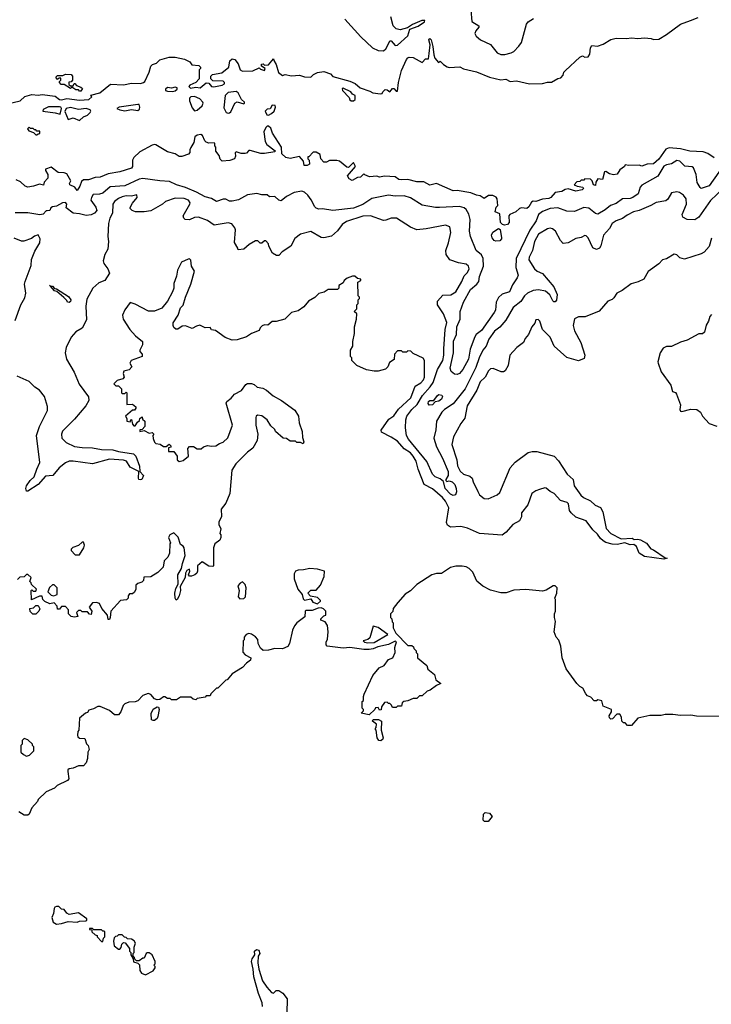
# Model space of a CAD drawing. Extents: x 2210602 to 2357277, y 510288 to 673808.
# Tile 410 of 464: x 2318641 to 2323992, y 636503 to 644122. Entities that reach past the tile are written whole.
import ezdxf

# ---------------------------------------------------------------- set-up
doc = ezdxf.new("R2010")
doc.units = 0

msp = doc.modelspace()

# ---------------------------------------------------------------- linework, layer by layer
at = {"layer": '0CON05XD'}
for points in [[(2322131.2, 644195), (2322138.3, 644108.3), (2322193.8, 644075), (2322193.8, 644065), (2322170, 644035), (2322162.5, 644015), (2322172.5, 643995), (2322206.4, 643966.4), (2322285, 643931.2), (2322335, 643865.7), (2322365, 643852.9), (2322395, 643852.5), (2322442.5, 643865), (2322464.1, 643875.9), (2322503.9, 643916.1), (2322523.3, 643945), (2322562.3, 644087.7), (2322575, 644106.7), (2322617.7, 644132.3)], [(2318681.7, 643528.3), (2318735, 643543.8), (2318785, 643536.7), (2318815, 643543.8), (2318915, 643530.8), (2318950, 643505), (2318965, 643501.4), (2319005, 643512), (2319105, 643498), (2319175, 643504.2), (2319200, 643525), (2319191.7, 643538.3), (2319260, 643555), (2319345, 643622.5), (2319445, 643616.7), (2319505, 643630), (2319575, 643628.8), (2319600, 643635), (2319610, 643645), (2319642.5, 643715), (2319657, 643763), (2319670, 643775), (2319700, 643785), (2319725, 643812.5), (2319797, 643833), (2319845, 643833.3), (2319917, 643817), (2319956.4, 643796.4), (2319973, 643773), (2320026.4, 643766.4), (2320040, 643755), (2320040, 643745), (2320030, 643735), (2320030, 643665), (2320003, 643637), (2319957.5, 643615), (2319950, 643605), (2319962.7, 643592.7), (2320005, 643598.8), (2320037.5, 643595), (2320085, 643632.5), (2320105, 643630), (2320125, 643606.2), (2320142.2, 643602.2), (2320207.5, 643615), (2320226, 643625), (2320225.9, 643635.9), (2320216.1, 643646.1), (2320135, 643650), (2320120, 643665), (2320120, 643685), (2320133, 643697), (2320205, 643710), (2320260, 643755), (2320266.1, 643803.9), (2320285, 643820), (2320305, 643813.3), (2320331.7, 643781.7), (2320346.7, 643735), (2320365, 643723.8), (2320445, 643726.2), (2320495, 643750), (2320505, 643740), (2320535, 643730), (2320540, 643745), (2320511.7, 643761.7), (2320511.7, 643778.3), (2320525, 643780), (2320535, 643770), (2320565, 643772.5), (2320605, 643820), (2320607.5, 643805), (2320626.7, 643775), (2320643.9, 643713.9), (2320675, 643690), (2320695, 643697.5), (2320745, 643686.7), (2320805, 643692.5), (2320845, 643680), (2320895, 643677.5), (2320915, 643697.5), (2320945, 643712.5), (2320995, 643720), (2321045, 643702.5), (2321065, 643683.3), (2321196.6, 643646.6), (2321237.2, 643627.2), (2321275.8, 643595), (2321349.4, 643569.4), (2321373.3, 643555), (2321433, 643547), (2321445, 643550), (2321450, 643565), (2321468.3, 643581.7), (2321485, 643580), (2321505, 643562.5), (2321525, 643590), (2321535, 643590), (2321555, 643570), (2321565, 643570), (2321571.2, 643635), (2321595, 643730), (2321633.3, 643815), (2321643.6, 643826.4), (2321655, 643832.5), (2321685, 643830), (2321755, 643790), (2321781.7, 643818.3), (2321805, 643820), (2321809.2, 643860.8), (2321816.2, 643926.2), (2321806.2, 643965), (2321815, 643976.2), (2321825.7, 643965), (2321838.9, 643915), (2321845, 643850), (2321854.3, 643824.3), (2321881.7, 643791.7), (2321895, 643800), (2321920, 643775), (2321948.3, 643758.3), (2321965, 643752.5), (2322046.4, 643756.4), (2322075, 643742.5), (2322175, 643717.5), (2322275, 643677.5), (2322365, 643657.5), (2322401.7, 643661.7), (2322435, 643643.3), (2322485, 643650), (2322585, 643626.7), (2322685, 643627.5), (2322725, 643637.5), (2322755, 643637.5), (2322805, 643667.5), (2322827, 643673), (2322847, 643693), (2322852.5, 643715), (2322865, 643730), (2322975, 643832.5), (2322995, 643842.5), (2323015, 643832.5), (2323040, 643835), (2323052.5, 643855), (2323057, 643903), (2323068.3, 643921.7), (2323111.7, 643918.3), (2323155, 643932.5), (2323215, 643967.5), (2323255, 643980), (2323335, 643977.5), (2323375, 643982.5), (2323425, 643977.5), (2323475, 643982.5), (2323526.4, 643976.4), (2323545, 643967.5), (2323585, 643972.5), (2323645, 644007.5), (2323755, 644087.5), (2323830, 644115), (2323890.7, 644139.3)], [(2321156.2, 644125), (2321280.5, 643990.5), (2321370, 643905), (2321415, 643883.3), (2321455, 643881.2), (2321475, 643896.2), (2321489.5, 643925), (2321505, 643958.8), (2321515, 643958), (2321545, 643922), (2321565, 643924.4), (2321645, 643998), (2321660.3, 644049.7), (2321725, 644071.4), (2321773.3, 644105), (2321776.9, 644115), (2321751.9, 644115), (2321680.9, 644085), (2321641.2, 644058.8), (2321585.2, 644044.8), (2321555, 644051.6), (2321530.2, 644075), (2321512.4, 644145)], [(2319115, 643570), (2319105, 643570), (2319095, 643580), (2319075, 643580), (2319045, 643600), (2319035, 643590), (2318985, 643620), (2318961.7, 643621.7), (2318950, 643635), (2318950, 643645), (2318960, 643655), (2318958.3, 643668.3), (2318945, 643670), (2318935, 643660), (2318921.7, 643678.3), (2318935, 643690), (2318975, 643690), (2318995, 643700), (2319038.3, 643698.3), (2319050, 643685), (2319050, 643655), (2319038.3, 643641.7), (2319021.7, 643638.3), (2319021.7, 643621.7), (2319035, 643610), (2319055, 643610), (2319061.7, 643628.3), (2319068.3, 643628.3), (2319081.7, 643611.7), (2319115, 643600), (2319128.3, 643588.3), (2319115, 643570)], [(2319825, 643566.7), (2319845, 643572), (2319860, 643585), (2319860, 643595), (2319845, 643600), (2319815, 643592.5), (2319785, 643597.5), (2319770, 643585), (2319770, 643575), (2319785, 643570), (2319825, 643566.7)], [(2321205, 643493.3), (2321225, 643493.8), (2321236.2, 643505), (2321236.7, 643535), (2321216.4, 643546.4), (2321202.5, 643565), (2321145, 643592.5), (2321135, 643590), (2321137.5, 643575), (2321189.3, 643519.3), (2321195, 643502.5), (2321205, 643493.3)], [(2318525, 643465.8), (2318645, 643494.4), (2318681.7, 643528.3)], [(2319995, 643418), (2320015, 643422), (2320052, 643455), (2320060.8, 643475), (2320058, 643485), (2320035, 643508.6), (2319995, 643528.9), (2319964.7, 643525.3), (2319955.6, 643515), (2319954.5, 643495), (2319975, 643441.2), (2319995, 643418)], [(2320255, 643397.5), (2320265, 643400), (2320275, 643410), (2320305, 643476.7), (2320325, 643487.5), (2320375, 643470), (2320380, 643475), (2320380, 643485), (2320357.5, 643505), (2320332.5, 643555), (2320316.4, 643566.4), (2320255, 643558), (2320232, 643535), (2320220.7, 643440.7), (2320240, 643405), (2320255, 643397.5)], [(2318955, 643390), (2318964, 643435), (2318960, 643445), (2318948, 643448), (2318865, 643446.5), (2318823.9, 643426.1), (2318820, 643415), (2318915, 643402.5), (2318955, 643390)], [(2319105, 643342.5), (2319135, 643370), (2319165, 643382.5), (2319187.5, 643405), (2319192.5, 643415), (2319186.7, 643425), (2319155, 643435.7), (2319095, 643426.2), (2319035, 643442.5), (2319001.2, 643435), (2318991.7, 643411.7), (2319015, 643350), (2319055, 643362.5), (2319105, 643342.5)], [(2319455, 643416.7), (2319505, 643426.7), (2319555, 643420), (2319569.2, 643430.8), (2319572, 643445), (2319566, 643465), (2319556.5, 643466.5), (2319410, 643445), (2319392.5, 643435), (2319415, 643423.3), (2319455, 643416.7)], [(2320565, 643382.5), (2320590, 643395), (2320610, 643415), (2320620, 643445), (2320618.3, 643458.3), (2320595, 643460), (2320578.3, 643431.7), (2320555, 643430), (2320540, 643415), (2320552.5, 643385), (2320565, 643382.5)], [(2324015, 643052), (2323965.7, 643085.7), (2323930.3, 643100.3), (2323825, 643104.4), (2323753, 643123), (2323665, 643130.6), (2323640.2, 643119.8), (2323585, 643043.8), (2323543.9, 643006.1), (2323497, 643003), (2323455, 642987.5), (2323435, 642997.5), (2323355, 642992.5), (2323325, 643000), (2323320, 642985), (2323285, 642960), (2323264, 642926), (2323235, 642922), (2323205, 642930), (2323175, 642946.7), (2323166.2, 642943.8), (2323150, 642885), (2323115, 642890), (2323100, 642865), (2323095, 642840), (2323080, 642845), (2323070, 642875), (2323058.3, 642888.3), (2323015, 642890), (2323005, 642880), (2322985, 642880), (2322975, 642870), (2322953, 642867), (2322930, 642845), (2322953.9, 642833.9), (2322997, 642827), (2323002.5, 642815), (2322992.5, 642805), (2322945, 642794.5), (2322885, 642813.8), (2322862, 642808), (2322835, 642793.3), (2322784, 642786), (2322751.2, 642745), (2322735, 642737.5), (2322687.3, 642732.7), (2322635, 642714), (2322613, 642717), (2322600.7, 642709.3), (2322580.8, 642675), (2322565, 642661.9), (2322524, 642666), (2322509.1, 642660.9), (2322478.8, 642635), (2322433.3, 642615), (2322426.1, 642603.9), (2322427.8, 642552.2), (2322415, 642537.5), (2322392.5, 642532.5), (2322375.9, 642535.9), (2322362.3, 642552.3), (2322355, 642620), (2322320, 642635), (2322328.3, 642671.7), (2322340, 642685), (2322336.7, 642735), (2322328.3, 642748.3), (2322301.2, 642761.2), (2322268.3, 642761.7), (2322235, 642737.5), (2322205, 642760), (2322175, 642763.3), (2322132.7, 642782.7), (2322025, 642800), (2321995, 642797.5), (2321865, 642853.8), (2321815, 642842.5), (2321768.3, 642868.3), (2321715, 642867.1), (2321645, 642884.3), (2321592.3, 642882.3), (2321575, 642886.2), (2321545, 642906.2), (2321465, 642910), (2321425, 642903.3), (2321405, 642911.2), (2321347, 642907), (2321311.7, 642921.7), (2321305, 642930), (2321277, 642903), (2321255, 642900), (2321212.5, 642877.5), (2321190.3, 642890.3), (2321177.5, 642915), (2321240, 642985), (2321225, 643017.5), (2321185, 642977.5), (2321171.7, 642981.7), (2321116.1, 643026.1), (2321095, 643032.5), (2321038.3, 643031.7), (2321015, 643020), (2320995, 643020), (2320970, 643045), (2320965, 643080), (2320935, 643097.5), (2320913, 643097), (2320878.3, 643061.7), (2320870, 643060), (2320870, 643045), (2320880, 643035), (2320882.5, 643005), (2320865, 642993.3), (2320842.5, 642995), (2320837.5, 643027.5), (2320805, 643062.5), (2320735, 643047.5), (2320700, 643055), (2320670, 643085), (2320667.5, 643135), (2320596.7, 643245), (2320585, 643282.5), (2320565, 643297.5), (2320555, 643297.5), (2320545, 643287.5), (2320530, 643255), (2320540.7, 643180.7), (2320552.5, 643155), (2320618.3, 643108.3), (2320615, 643100), (2320535, 643086.7), (2320507, 643087), (2320425, 643110), (2320415, 643110), (2320395, 643090), (2320385, 643087.5), (2320355, 643087.5), (2320315, 643100), (2320308.3, 643091.7), (2320310, 643065), (2320302.5, 643045), (2320268.3, 643031.7), (2320208.3, 643028.3), (2320192.5, 643042.5), (2320185, 643070), (2320160, 643105), (2320160, 643135), (2320150, 643145), (2320150, 643165), (2320145, 643170), (2320105, 643166.7), (2320085, 643173.3), (2320073.8, 643185), (2320056.1, 643226.1), (2320043.9, 643233.9), (2320015, 643229.2), (2319996, 643215), (2319988.3, 643171.7), (2319965, 643133.3), (2319956.7, 643115), (2319956.4, 643093.6), (2319948.3, 643081.7), (2319895, 643063.3), (2319875, 643063.3), (2319845, 643083.3), (2319785, 643100), (2319695, 643153.3), (2319685, 643156.7), (2319665, 643150), (2319570.9, 643099.1), (2319524.1, 643055.9), (2319513.3, 643035), (2319513.3, 642985), (2319505, 642973.3), (2319415, 642944), (2319325, 642928.8), (2319265, 642903.8), (2319225, 642901.2), (2319173.8, 642883.8), (2319135, 642882.5), (2319119.3, 642870.7), (2319106.7, 642835), (2319085, 642800), (2319066.7, 642825), (2319029.2, 642845), (2319026.2, 642855), (2319036.7, 642875), (2319005, 642930), (2318985, 642937.5), (2318938.3, 642938.3), (2318885, 642980), (2318840, 642965), (2318840, 642955), (2318860, 642925), (2318860, 642895), (2318830, 642865), (2318825, 642842.5), (2318795, 642850), (2318747, 642833), (2318705, 642826.7), (2318683.9, 642833.9), (2318646.2, 642866.2), (2318613.6, 642883.6)], [(2318775, 643230), (2318785, 643240), (2318798.3, 643241.7), (2318798.3, 643258.3), (2318775, 643260), (2318765, 643270), (2318755, 643270), (2318745, 643280), (2318725, 643280), (2318715, 643290), (2318701.7, 643278.3), (2318711.7, 643261.7), (2318748.3, 643248.3), (2318765, 643230), (2318775, 643230)], [(2324095.3, 643004.7), (2323975, 642836.2), (2323915, 642816.7), (2323905, 642822.5), (2323882.7, 642862.7), (2323876, 642925), (2323855.6, 642975.6), (2323844.3, 642984.3), (2323788.6, 642988.6), (2323747.6, 643027.6), (2323725, 643032), (2323685, 643006.2), (2323645, 643000), (2323625, 642989.4), (2323579.7, 642910.3), (2323455, 642841.4), (2323440.8, 642825), (2323425.6, 642774.4), (2323384.2, 642745.8), (2323365, 642739.2), (2323305, 642736.9), (2323255, 642700.8), (2323213.3, 642685), (2323170.5, 642649.5), (2323115, 642618), (2323095, 642622.5), (2323045, 642662.5)], [(2323045, 642662.5), (2323005, 642668.5), (2322935, 642637.5), (2322875, 642640), (2322805.8, 642665.8), (2322745, 642661.8), (2322685, 642638.8), (2322655, 642615.6), (2322637.5, 642565), (2322587.8, 642492.2), (2322482.5, 642275), (2322479.5, 642205), (2322497.5, 642145), (2322490.8, 642125), (2322455, 642070), (2322431.2, 642015), (2322375, 641998.1), (2322347, 641973), (2322327.1, 641935), (2322321.4, 641875), (2322311.4, 641855), (2322215, 641716), (2322173.8, 641685), (2322161.5, 641668.5), (2322127.2, 641572.8), (2322114.5, 641495.5), (2322070, 641415), (2322045, 641383.8), (2322025, 641377.5), (2322005, 641380), (2321980.7, 641400.7), (2321972.9, 641425), (2321998.5, 641545), (2321998, 641635), (2322020.5, 641685), (2322024.6, 641745), (2322047.9, 641805), (2322050, 641865), (2322075.5, 641935), (2322130, 642035), (2322178.6, 642075), (2322193.1, 642095), (2322197.8, 642135), (2322230, 642215), (2322228.2, 642275), (2322215, 642302.9), (2322174, 642335), (2322128, 642445), (2322122, 642485), (2322125.7, 642575), (2322115, 642616.7), (2322095, 642654), (2322080, 642665), (2322045, 642675.6), (2321888.7, 642668.7), (2321857.6, 642667.6), (2321755, 642687.1), (2321665, 642742.9), (2321615, 642758.9), (2321545, 642756.9), (2321495, 642764.5), (2321365, 642738.9), (2321295, 642691.8), (2321225, 642662.9), (2321065, 642646.4), (2320985, 642657.5), (2320955, 642655.8), (2320935, 642662.5), (2320923.7, 642673.7), (2320897.4, 642727.4), (2320870.8, 642765), (2320845, 642787.5), (2320825, 642794), (2320765, 642785.8), (2320706.8, 642753.2), (2320665, 642720), (2320645, 642726.7), (2320615, 642753.8), (2320575, 642751.2), (2320555, 642766.2), (2320515, 642766), (2320475, 642777.5), (2320405, 642765.7), (2320335, 642728.5), (2320285, 642716.7), (2320265, 642717.1), (2320235, 642732.5), (2320215.7, 642734.3), (2320165, 642716.2), (2320125, 642739.4), (2320075, 642751.1), (2320008.4, 642788.4), (2319924.2, 642824.2), (2319855, 642845.3), (2319801.2, 642871.2), (2319725.5, 642874.5), (2319593.6, 642893.6), (2319565, 642888.2), (2319455, 642836.5), (2319341.1, 642828.9), (2319285, 642780), (2319258.9, 642771.1), (2319210.6, 642769.4), (2319195.7, 642745), (2319191.9, 642725), (2319231.1, 642671.1), (2319238.8, 642645), (2319221.1, 642625), (2319195, 642611), (2319155, 642606.6), (2319105, 642619.7), (2319054.6, 642624.6), (2319002, 642665), (2319005.6, 642695), (2318995, 642706.5), (2318973.3, 642705), (2318925, 642679.4), (2318895, 642674), (2318882, 642665), (2318873.8, 642646.2), (2318855, 642644), (2318845, 642643.3), (2318822.7, 642617.3), (2318797, 642613), (2318705, 642627.9), (2318605, 642628.2)], [(2324083.9, 642816.1), (2323985, 642723.8), (2323895.6, 642594.4), (2323865, 642574.2), (2323805.8, 642575.8), (2323772.7, 642592.7), (2323766.7, 642615), (2323800.6, 642695), (2323796.5, 642735), (2323778, 642765), (2323745, 642785.6), (2323725, 642790), (2323685, 642782.5), (2323655, 642733.3), (2323639.5, 642720.5), (2323565, 642707.5), (2323525.4, 642684.6), (2323433.9, 642646.1), (2323390, 642635), (2323340.5, 642609.5), (2323305, 642583.8), (2323255, 642565.8), (2323225, 642545.8), (2323203.3, 642505), (2323158.6, 642455), (2323137, 642373), (2323126, 642355), (2323105, 642343.1), (2323075.5, 642355.5), (2323038.8, 642435), (2323025, 642448.8), (2323015, 642451.2), (2322985, 642436), (2322945, 642430), (2322885, 642396.2), (2322845, 642390), (2322825, 642413.3), (2322785.7, 642485), (2322763.2, 642503.2), (2322745, 642508.1), (2322725, 642504.3), (2322655, 642463.1), (2322625.3, 642404.7), (2322608, 642335), (2322581.8, 642285), (2322579.4, 642265), (2322625, 642194.3), (2322645, 642176.9), (2322687.1, 642157.1), (2322774, 642055), (2322799.4, 641995), (2322795, 641951.2), (2322785, 641938.6), (2322775, 641937.5), (2322765, 641946), (2322743.7, 641993.7), (2322710.2, 642020.2), (2322655, 642030.7), (2322615, 642026.8), (2322569.2, 642005), (2322547.1, 641985), (2322518, 641942), (2322460, 641895), (2322402.4, 641797.6), (2322355, 641743.8), (2322315, 641711.2), (2322271.1, 641648.9), (2322251.2, 641595), (2322225, 641564), (2322196.2, 641505), (2322170.1, 641429.9), (2322088.5, 641265), (2321995, 641148.6), (2321928.6, 641105), (2321908.5, 641085), (2321865.6, 641015), (2321860.7, 640949.3), (2321845.7, 640885), (2321865.6, 640815.6), (2321911.7, 640728.3), (2321956.4, 640625), (2321955.5, 640594.5), (2321937.5, 640565), (2321937.5, 640555), (2321945, 640547.5), (2321965, 640554.2), (2321986.6, 640546.6), (2322008.5, 640525), (2322019.4, 640495), (2322022, 640468), (2322013.8, 640446.2), (2321995, 640440), (2321975, 640449.4), (2321931.9, 640495), (2321919.3, 640549.3), (2321895, 640568.8), (2321855, 640585.8), (2321835, 640604), (2321792.4, 640702.4), (2321649.5, 640875), (2321634.6, 640905), (2321625.8, 640964.2), (2321628.5, 641025), (2321637.8, 641055), (2321675.6, 641105), (2321716.4, 641145), (2321756.8, 641213.2), (2321817.8, 641282.2), (2321839.2, 641315), (2321873.1, 641415), (2321914.6, 641485), (2321922.9, 641525), (2321923.8, 641575), (2321932.5, 641725), (2321945, 641780), (2321919.2, 641845), (2321874, 641915), (2321873.3, 641945), (2321915, 641990.8), (2321976.5, 641993.5), (2322015, 642016), (2322062.9, 642095), (2322079.1, 642140.9), (2322105.7, 642165), (2322119.4, 642195), (2322114, 642215), (2322095, 642230), (2322035, 642240), (2321970, 642265), (2321941.2, 642305), (2321938, 642335), (2321960, 642395), (2321975.8, 642474.2), (2321968.3, 642518.3), (2321935, 642533.3), (2321785, 642502.5), (2321715, 642495.8), (2321665.8, 642515.8), (2321556.4, 642586.4), (2321515, 642586.7), (2321475, 642570), (2321455, 642568.8), (2321355, 642604), (2321295, 642600.6), (2321168.7, 642561.3), (2321135, 642536), (2321101.2, 642488.8), (2321053.8, 642446.2), (2320995, 642434), (2320975, 642436), (2320895, 642483.3), (2320815, 642463.3), (2320770.7, 642429.3), (2320739.3, 642370.7), (2320672.5, 642325), (2320645, 642297.5), (2320627, 642297), (2320597.5, 642315), (2320568.3, 642368.3), (2320567, 642387), (2320545, 642410), (2320535, 642410), (2320515, 642392.5), (2320503, 642393), (2320485, 642410), (2320465, 642410), (2320417, 642383), (2320375, 642347.5), (2320331.7, 642341.7), (2320330, 642355), (2320303, 642397), (2320311.2, 642495), (2320305, 642512.5), (2320281.7, 642541.7), (2320255, 642548.8), (2320145, 642532), (2320095, 642568), (2320025, 642594.2), (2319995, 642590.8), (2319955, 642574.2), (2319922.5, 642575), (2319910, 642585), (2319906.7, 642605), (2319958.8, 642695), (2319961.2, 642705), (2319946.2, 642725), (2319915, 642737.5), (2319845, 642740), (2319770, 642715), (2319745.5, 642694.5), (2319655, 642644), (2319605, 642634), (2319536.2, 642636.2), (2319512.5, 642645), (2319495, 642660), (2319495, 642670), (2319515, 642702.5), (2319550, 642745), (2319547, 642767), (2319505, 642756), (2319465, 642758.1), (2319435, 642750.8), (2319405, 642738.6), (2319375, 642714.3), (2319362.9, 642695), (2319359.2, 642625), (2319339.1, 642585), (2319328, 642545), (2319322.2, 642445), (2319329.4, 642405), (2319323.2, 642346.8), (2319299.4, 642305), (2319285.8, 642255), (2319292.5, 642235), (2319323.8, 642195), (2319335, 642160), (2319300, 642105), (2319253, 642087), (2319206.2, 642045), (2319160.9, 641959.1), (2319154.2, 641904.2), (2319158.8, 641798.8)], [(2318607.5, 641795), (2318650.8, 641915), (2318680.7, 641969.3), (2318688.6, 642005), (2318679.2, 642075), (2318683.2, 642096.8), (2318729.7, 642220.3), (2318732.7, 642267.3), (2318759.3, 642330.7), (2318796.7, 642395), (2318800, 642425), (2318785, 642457.5), (2318755, 642447.5), (2318731.7, 642428.3), (2318673, 642407), (2318655, 642407.5), (2318598.3, 642431.7)], [(2322325, 642407.8), (2322312.6, 642412.6), (2322295.6, 642435), (2322291.4, 642455), (2322301.7, 642478.3), (2322345, 642506.7), (2322358, 642498), (2322370, 642435), (2322370, 642425), (2322355, 642411.9), (2322325, 642407.8)], [(2323995, 642432.5), (2323975, 642367.5), (2323935.9, 642324.1), (2323915, 642310), (2323785, 642270), (2323748.3, 642278.3), (2323725, 642302.5), (2323705, 642306.7), (2323645, 642272.5), (2323615, 642262.5), (2323586.4, 642233.6), (2323505, 642172.5), (2323470, 642115), (2323426.4, 642093.6), (2323371.7, 642078.3), (2323303.6, 642026.4), (2323262.5, 642005), (2323239.3, 641970.7), (2323225, 641957.5), (2323192.5, 641945), (2323125, 641867.5), (2323017, 641823), (2322965, 641823.3), (2322935, 641807.5), (2322923.3, 641755), (2322932.5, 641715), (2322983.8, 641625), (2323013, 641527), (2323009.3, 641500.7), (2322965, 641483.3), (2322875, 641507.5), (2322776.1, 641596.1), (2322746.7, 641665), (2322686.2, 641725), (2322665, 641790), (2322651.7, 641801.7), (2322635, 641800), (2322627, 641773), (2322602.5, 641745), (2322577.5, 641685), (2322552.5, 641655), (2322540, 641625), (2322487.5, 641585), (2322433.3, 641525), (2322421.2, 641445), (2322396.2, 641405), (2322385, 641396.7), (2322366.4, 641396.4), (2322305, 641423.3), (2322285, 641420), (2322268, 641405), (2322243.4, 641356.6), (2322205, 641320), (2322178.9, 641255), (2322102.5, 641135), (2322085, 641037.5), (2322053.1, 640996.9), (2321997, 640893), (2321984.5, 640835.5), (2322024.4, 640715), (2322029.3, 640669.3), (2322047.9, 640627.9), (2322075, 640604), (2322125, 640588.8), (2322142.5, 640575), (2322150, 640545), (2322185, 640470), (2322200, 640445), (2322235, 640415.7), (2322266.7, 640415), (2322335, 640446.5), (2322356.5, 640463.5), (2322435, 640653.8), (2322475, 640699.2), (2322575, 640772), (2322605, 640781.2), (2322641.7, 640781.7), (2322777.5, 640745), (2322808.8, 640708.8), (2322877.5, 640605), (2322923.8, 640565), (2322930.8, 640515), (2322982.6, 640442.6), (2323003.6, 640423.6), (2323058.8, 640398.8), (2323094.2, 640364.2), (2323135, 640347.5), (2323153.6, 640313.6), (2323180, 640185), (2323215, 640146.7), (2323295, 640105.8), (2323378.8, 640108.8), (2323395, 640100), (2323425, 640102.5), (2323445, 640096.7), (2323491.7, 640071.7), (2323525, 640027.5), (2323545, 640020), (2323635, 639957.5), (2323650, 639955), (2323625, 639947.5), (2323475, 639967.5), (2323433.6, 639993.6), (2323412.5, 640045), (2323391.7, 640061.7), (2323365, 640057.5), (2323324.3, 640074.3), (2323265, 640062), (2323225, 640064.2), (2323176.1, 640076.1), (2323155, 640088.8), (2323135, 640106.2), (2323111.7, 640141.7), (2323075, 640174), (2323023.1, 640243.1), (2322945, 640272.5), (2322907.5, 640305), (2322894.3, 640325), (2322886.7, 640375), (2322877.5, 640385), (2322825, 640402.5), (2322776.7, 640455), (2322745, 640470), (2322715, 640496.2), (2322705, 640499.2), (2322662.9, 640487.1), (2322635, 640476.9), (2322604.3, 640455), (2322571.5, 640368.5), (2322522.5, 640305), (2322522.5, 640275), (2322507.5, 640245), (2322456.7, 640215), (2322404.2, 640155.8), (2322375, 640133.3), (2322200, 640145), (2322105, 640187.1), (2322055, 640200.6), (2321975, 640196), (2321951.7, 640211.7), (2321942.3, 640232.3), (2321962.5, 640345), (2321936.7, 640395), (2321913.1, 640425), (2321835, 640490.6), (2321770, 640525), (2321724.5, 640645), (2321708.8, 640705), (2321684.6, 640745), (2321665, 640769.6), (2321615, 640801.5), (2321565, 640860), (2321515, 640892.2), (2321440, 640930), (2321438.8, 640945), (2321498.5, 641031.5), (2321535, 641057.5), (2321572.9, 641107.1), (2321668.5, 641195), (2321701.4, 641285), (2321745, 641311.9), (2321765.6, 641335), (2321774.2, 641355), (2321772.5, 641485), (2321763, 641503), (2321685, 641540), (2321667, 641557), (2321645, 641560), (2321635, 641550), (2321605, 641550), (2321595, 641560), (2321565, 641560), (2321540, 641535), (2321538.3, 641491.7), (2321501.7, 641468.3), (2321490, 641435), (2321471.7, 641418.3), (2321415, 641402.5), (2321385, 641402.5), (2321325, 641412.5), (2321250, 641445), (2321210, 641485), (2321210, 641505), (2321200, 641515), (2321200, 641565), (2321217.5, 641595), (2321218.3, 641631.7), (2321232.5, 641695), (2321232.5, 641745), (2321247.5, 641805), (2321250, 641845), (2321230, 641865), (2321250, 641885), (2321250, 641915), (2321260, 641925), (2321260, 641955), (2321270, 641965), (2321270, 641975), (2321260, 641985), (2321258.3, 642091.7), (2321280, 642105), (2321280, 642115), (2321255, 642120), (2321233, 642137), (2321215, 642136.7), (2321175, 642122.5), (2321152.5, 642105), (2321143, 642087), (2321110, 642065), (2321110, 642045), (2321100, 642035), (2321027, 642033), (2320996.7, 642013.3), (2320955, 642002.5), (2320925, 641973.3), (2320875, 641943.3), (2320838.8, 641901.2), (2320795, 641870), (2320745, 641856.7), (2320692.5, 641805), (2320625, 641787.5), (2320595, 641787.5), (2320561.7, 641758.3), (2320535, 641760), (2320516.4, 641753.6), (2320501.7, 641738.3), (2320493, 641717), (2320435, 641693.3), (2320395, 641668.8), (2320325, 641643.8), (2320285, 641643.3), (2320231.7, 641661.7), (2320156.1, 641716.1), (2320125, 641722.5), (2320115, 641740), (2320075, 641736.7), (2320035, 641757.5), (2320008.3, 641751.7), (2319975, 641733.3), (2319925, 641752.5), (2319898.3, 641751.7), (2319865, 641727.5), (2319848.3, 641728.3), (2319835, 641740), (2319827.5, 641755), (2319827.5, 641775), (2319866.7, 641835), (2319886.4, 641893.6), (2319905.9, 641914.1), (2319923.3, 641975), (2319966.2, 642075), (2319992.5, 642175), (2319970, 642215), (2319965, 642260), (2319955, 642272.5), (2319945, 642270), (2319893.9, 642246.1), (2319861.2, 642185), (2319853.3, 642136.7), (2319835, 642080), (2319833.8, 642045), (2319823.8, 642015), (2319783.8, 641945), (2319740.7, 641889.3), (2319685, 641865.8), (2319637, 641867), (2319535, 641921.2), (2319495, 641932.5), (2319455, 641877.5), (2319436.7, 641835), (2319442.5, 641805), (2319494.2, 641724.2), (2319537.5, 641675), (2319591.7, 641631.7), (2319592.5, 641605), (2319570, 641565), (2319570, 641555), (2319590, 641535), (2319590, 641515), (2319502.5, 641485), (2319492.5, 641465), (2319510, 641435), (2319487, 641413), (2319447, 641403), (2319442.5, 641385), (2319450, 641355), (2319438.3, 641341.7), (2319395, 641330), (2319370, 641305), (2319385, 641290), (2319405, 641290), (2319430, 641265), (2319430, 641235), (2319435, 641230), (2319455, 641230), (2319465, 641240), (2319470, 641235), (2319470, 641145), (2319515, 641147.5), (2319540, 641125), (2319540, 641115), (2319528.3, 641101.7), (2319515, 641100), (2319460, 641055), (2319470, 641035), (2319470, 641015), (2319495, 641010), (2319500, 641025), (2319507, 641027), (2319513, 640993), (2319525, 640980), (2319535, 640980), (2319551.7, 641008.3), (2319568.3, 641021.7), (2319570, 641035), (2319588.3, 641048.3), (2319591.7, 641031.7), (2319610, 641015), (2319610, 640975), (2319588.3, 640951.7), (2319571.7, 640948.3), (2319570, 640935), (2319605, 640942.5), (2319643.6, 640923.6), (2319667, 640927), (2319680, 640915), (2319672.5, 640905), (2319675, 640880), (2319684.1, 640854.1), (2319695, 640842.5), (2319727, 640837), (2319755, 640820), (2319775, 640820), (2319798.3, 640838.3), (2319810, 640825), (2319810, 640815), (2319791.7, 640808.3), (2319791.7, 640781.7), (2319835, 640780), (2319860, 640745), (2319860, 640715), (2319875, 640702.5), (2319905, 640710), (2319947.5, 640745), (2319942.5, 640805), (2319955, 640820), (2319985, 640820), (2320015, 640800), (2320045, 640800), (2320063, 640817), (2320093.6, 640826.4), (2320125, 640821.2), (2320160, 640825), (2320186.4, 640843.6), (2320215, 640853.8), (2320252.7, 640887.3), (2320288.8, 640985), (2320237.5, 641155), (2320245, 641167.5), (2320277.7, 641192.3), (2320302.5, 641225), (2320357.7, 641252.3), (2320390.7, 641299.3), (2320405, 641307.5), (2320435, 641307.5), (2320455, 641300), (2320478.3, 641278.3), (2320521.7, 641271.7), (2320550, 641255), (2320601.7, 641211.7), (2320666.1, 641176.1), (2320769.3, 641099.3), (2320797.5, 641055), (2320803, 641003), (2320827.5, 640935), (2320828.3, 640888.3), (2320840, 640855), (2320835, 640840), (2320815, 640850), (2320785, 640850), (2320775, 640860), (2320735, 640860), (2320705, 640880), (2320680, 640885), (2320620, 640935), (2320615, 640950), (2320585, 640980), (2320556.4, 641026.4), (2320515, 641057.5), (2320481.7, 641061.7), (2320470, 641055), (2320467.5, 641045), (2320467.5, 640985), (2320482.5, 640915), (2320477.5, 640865), (2320445, 640807.5), (2320404.1, 640775.9), (2320314.1, 640685.9), (2320283.6, 640636.4), (2320267.5, 640455), (2320235, 640380), (2320200, 640335), (2320201.7, 640278.3), (2320182.5, 640235), (2320182.5, 640215), (2320197, 640183), (2320190, 640145), (2320197, 640137), (2320197.5, 640115), (2320190, 640095), (2320150, 640065), (2320140, 640035), (2320140, 639895), (2320135, 639890), (2320105, 639893.8), (2320052.5, 639927.5), (2320017.5, 639895), (2320017.5, 639855), (2320010.7, 639839.3), (2319997.5, 639825), (2319970, 639815), (2319955, 639816.2), (2319946.2, 639825), (2319958.8, 639855), (2319955, 639870), (2319935, 639860), (2319925, 639840), (2319922.5, 639805), (2319883.3, 639736.7), (2319885.6, 639705), (2319875, 639663.3), (2319860, 639635), (2319851.2, 639631.2), (2319843.8, 639645), (2319842, 639685), (2319848.3, 639721.7), (2319867.5, 639755), (2319863.8, 639825), (2319893.9, 639876.1), (2319900, 639915), (2319922.5, 639975), (2319912.5, 640035)], [(2319025, 641932.5), (2319010, 641935), (2319005, 641950), (2318983, 641973), (2318928.3, 642018.3), (2318910, 642025), (2318879.5, 642059.5), (2318871.7, 642068.3), (2318879.5, 642059.5), (2318895, 642060), (2318911.7, 642041.7), (2318925, 642040), (2319019.3, 641979.3), (2319036.7, 641955), (2319035, 641942.5), (2319025, 641932.5)], [(2323995, 641840), (2323980, 641825), (2323971.7, 641788.3), (2323953, 641757), (2323940, 641705), (2323925, 641690), (2323895, 641690), (2323805, 641642.5), (2323755, 641626.7), (2323685, 641592.5), (2323645, 641592.5), (2323619.3, 641580.7), (2323597.5, 641545), (2323577.5, 641475), (2323580, 641465), (2323605, 641397.5), (2323680, 641295), (2323692.5, 641245), (2323715, 641237.5), (2323723.6, 641223.6), (2323753, 641143), (2323747.5, 641105), (2323753.6, 641093.6), (2323765, 641090), (2323835, 641107.5), (2323880, 641105), (2323907.5, 641085), (2323923.9, 641053.9), (2323975, 640997.5), (2324035, 640977.5)], [(2319158.8, 641798.8), (2319125, 641736), (2319075, 641705.7), (2319040.6, 641665), (2319001.1, 641585), (2318991.8, 641545), (2319002.7, 641495), (2319062.3, 641395), (2319102.1, 641302.1), (2319174.4, 641204.4), (2319177.1, 641175), (2319152.9, 641135), (2319065, 641030), (2318972.9, 640937.1), (2318964.6, 640915), (2318967.5, 640885), (2318999.8, 640849.8), (2319065, 640818.5), (2319125, 640810.5), (2319205, 640809.6), (2319275, 640795.7), (2319362.6, 640792.6), (2319405, 640779.4), (2319522.1, 640762.1), (2319540.8, 640745), (2319568.1, 640668.1), (2319570, 640625), (2319598, 640595), (2319586, 640564), (2319575, 640561.2), (2319563.8, 640565), (2319561.2, 640575), (2319562.5, 640625), (2319495, 640660.6), (2319467.1, 640705), (2319445, 640714.5), (2319335, 640720), (2319205, 640684.2), (2319055, 640707.1), (2319024, 640706), (2318996.9, 640693.1), (2318946, 640655), (2318896.7, 640595), (2318841.3, 640588.7), (2318785, 640525.7), (2318705, 640472.5), (2318695, 640472.5), (2318690, 640495), (2318695, 640513.8), (2318723.1, 640555), (2318754.4, 640585), (2318772.9, 640645), (2318797.5, 640695), (2318772.1, 640905), (2318793.5, 640973.5), (2318856.7, 641096.7), (2318857.6, 641127.6), (2318834, 641205), (2318794, 641255), (2318759.1, 641279.1), (2318715, 641321.4), (2318622.5, 641362.5)], [(2321809.2, 641139.2), (2321802.1, 641152.1), (2321805, 641167.1), (2321815, 641176.4), (2321845, 641176.2), (2321873.1, 641215), (2321885, 641221.9), (2321906.8, 641216.8), (2321911.9, 641205), (2321904.3, 641185), (2321885, 641171.1), (2321855, 641163.8), (2321835, 641142), (2321809.2, 641139.2)], [(2319912.5, 640035), (2319905, 640047.5), (2319885, 640060), (2319867, 640117), (2319835, 640150), (2319803.6, 640136.4), (2319792.5, 640115), (2319807.5, 640075), (2319802.5, 640065), (2319800, 639995), (2319787, 639963), (2319760, 639935), (2319750, 639885), (2319710, 639845), (2319655, 639810), (2319601.7, 639808.3), (2319598.3, 639781.7), (2319585, 639770), (2319555, 639760), (2319540, 639745), (2319540, 639715), (2319528.3, 639691.7), (2319515, 639680), (2319491.7, 639678.3), (2319480, 639665), (2319480, 639645), (2319467, 639633), (2319421.7, 639628.3), (2319347.5, 639545), (2319342.5, 639495), (2319335, 639480), (2319325, 639480), (2319320, 639515), (2319277.5, 639565), (2319257.5, 639605), (2319235, 639613.3), (2319205, 639610), (2319180, 639575), (2319200, 639545), (2319195, 639520), (2319181.7, 639521.7), (2319165, 639540), (2319125, 639540), (2319115, 639550), (2319095, 639550), (2319080, 639535), (2319090, 639505), (2319065, 639497.5), (2319040, 639505), (2319020, 639525), (2319020, 639555), (2318995, 639580), (2318965, 639580), (2318948.3, 639561.7), (2318935, 639560), (2318930, 639585), (2318908.3, 639608.3), (2318875, 639602.5), (2318835, 639620), (2318820, 639635), (2318815, 639660), (2318795, 639660), (2318731.7, 639631.7), (2318730, 639705), (2318735, 639710), (2318745, 639700), (2318765, 639700), (2318770, 639715), (2318731.7, 639751.7), (2318730, 639765), (2318720, 639775), (2318730, 639805), (2318705, 639830), (2318695, 639830), (2318675, 639810), (2318643, 639807), (2318625, 639790)], [(2319105, 639980), (2319137.5, 640035), (2319142.5, 640055), (2319135, 640080), (2319125, 640080), (2319097, 640053), (2319053, 640037), (2319040, 640025), (2319040, 640015), (2319071.7, 639981.7), (2319105, 639980)], [(2322557, 639713), (2322465, 639706.7), (2322405, 639687.5), (2322365, 639687.5), (2322285, 639707.5), (2322225, 639737.5), (2322177, 639777), (2322147, 639847), (2322120, 639875), (2322095, 639887.5), (2322065, 639892.5), (2322015, 639892.5), (2321975, 639882.5), (2321905, 639837.5), (2321865, 639837.5), (2321830, 639825), (2321715, 639752.5), (2321665, 639702.5), (2321623.6, 639676.4), (2321567, 639613), (2321530, 639565), (2321527, 639543), (2321510, 639525), (2321510, 639495), (2321520, 639485), (2321523, 639463), (2321530, 639455), (2321530, 639415), (2321552.5, 639375), (2321645, 639280), (2321675, 639280), (2321688.3, 639268.3), (2321690, 639255), (2321708.3, 639238.3), (2321710, 639225), (2321720, 639215), (2321720, 639185), (2321790, 639125), (2321800, 639095), (2321850, 639055), (2321860, 639015), (2321900, 638985), (2321865, 638970), (2321817, 638933), (2321793, 638927), (2321755, 638890), (2321735, 638890), (2321715, 638870), (2321685, 638870), (2321645, 638850), (2321613, 638847), (2321600, 638835), (2321595, 638810), (2321565, 638810), (2321555, 638800), (2321525, 638800), (2321518.3, 638818.3), (2321505, 638830), (2321495, 638830), (2321485, 638840), (2321465, 638837.5), (2321440, 638805), (2321438.3, 638781.7), (2321425, 638780), (2321415, 638800), (2321393, 638797), (2321390, 638785), (2321345, 638743.8), (2321282.5, 638755), (2321300, 638775), (2321300, 638785), (2321290, 638795), (2321290, 638845), (2321300, 638855), (2321300, 638885), (2321307, 638903), (2321373.6, 639046.4), (2321423.6, 639106.4), (2321460, 639125), (2321495, 639170), (2321527, 639183), (2321546.7, 639225), (2321543.3, 639265), (2321557.5, 639307.5), (2321545, 639312.5), (2321495, 639287.5), (2321412, 639268), (2321377, 639253), (2321345, 639249.1), (2321305, 639248.5), (2321195, 639263.3), (2321145, 639259.4), (2321020, 639275), (2321012.5, 639285), (2321012.5, 639305), (2321021.7, 639328.3), (2321027.5, 639385), (2321022.5, 639435), (2321005, 639462.5), (2320970, 639475), (2320970, 639485), (2320995, 639510), (2321010, 639515), (2321010, 639545), (2320993, 639563), (2320975, 639570), (2320950.7, 639569.3), (2320905, 639550), (2320855, 639550), (2320850, 639545), (2320848.3, 639501.7), (2320786.1, 639453.9), (2320768.3, 639431.7), (2320753, 639397), (2320730, 639295), (2320715, 639272.5), (2320675, 639252.5), (2320615, 639256.7), (2320565, 639242.5), (2320525, 639240), (2320505, 639260), (2320487.5, 639295), (2320482.5, 639325), (2320465, 639347.5), (2320435.9, 639365.9), (2320415, 639371.2), (2320392.5, 639365), (2320377.5, 639345), (2320377, 639323), (2320370, 639315), (2320368.3, 639228.3), (2320385, 639207.5), (2320430, 639185), (2320427.5, 639165), (2320395, 639142.5), (2320365, 639110), (2320285, 639060), (2320246.4, 639013.6), (2320235, 639010), (2320175, 638950), (2320165, 638950), (2320120, 638905), (2320115, 638890), (2320085, 638890), (2320075, 638880), (2320015, 638870), (2320005, 638860), (2319983, 638863), (2319965, 638880), (2319885, 638880), (2319855, 638860), (2319815, 638860), (2319805, 638870), (2319785, 638870), (2319765, 638882.5), (2319755, 638882.5), (2319725, 638862.5), (2319705, 638860), (2319685, 638866.7), (2319655, 638901.2), (2319635, 638908), (2319595, 638893.3), (2319555, 638852.5), (2319535, 638842.5), (2319485, 638840), (2319455, 638827.5), (2319442.5, 638815), (2319422.5, 638765), (2319405, 638742.5), (2319375, 638742.5), (2319337, 638777), (2319265, 638806.7), (2319245, 638806.7), (2319211.7, 638788.3), (2319175, 638780), (2319165, 638760), (2319150, 638755), (2319103, 638717), (2319100, 638625), (2319090, 638615), (2319087.5, 638585), (2319091.7, 638571.7), (2319103, 638563), (2319145, 638560), (2319158.3, 638518.3), (2319170, 638505), (2319177.5, 638475), (2319167.5, 638455), (2319166.2, 638405), (2319155, 638372.5), (2319135, 638347.5), (2319095, 638347.5), (2319055, 638330), (2319023.9, 638326.1), (2319013.9, 638316.1), (2319012.5, 638305), (2319021.7, 638248.3), (2319010, 638235), (2318930, 638195), (2318910, 638175), (2318845, 638147.5), (2318783.3, 638086.7), (2318778.3, 638071.7), (2318735, 638022.5), (2318715.8, 637974.2), (2318705, 637966.7), (2318675, 637967.5), (2318635, 637992.5)], [(2320945, 639602.5), (2320968.3, 639621.7), (2320968.3, 639628.3), (2320945, 639650), (2320891.7, 639661.7), (2320870, 639685), (2320895, 639707.5), (2320935, 639707.5), (2320967.5, 639745), (2320996.4, 639813.6), (2321000, 639855), (2320945, 639871.2), (2320885, 639875.7), (2320836.1, 639863.9), (2320795, 639862.9), (2320775.5, 639854.5), (2320764.5, 639835), (2320765.6, 639795), (2320794.4, 639714.4), (2320827.5, 639675), (2320835, 639640), (2320845, 639630), (2320895, 639640), (2320910, 639615), (2320945, 639602.5)], [(2318905, 639662.5), (2318930, 639675), (2318930, 639725), (2318908.3, 639748.3), (2318895, 639750), (2318871.7, 639728.3), (2318860, 639695), (2318885, 639670), (2318905, 639662.5)], [(2320345, 639640), (2320375, 639643.8), (2320388, 639655), (2320394, 639725), (2320385, 639752.5), (2320365, 639772.5), (2320347, 639763), (2320328.3, 639741.7), (2320340, 639705), (2320332.5, 639655), (2320345, 639640)], [(2324075, 638731.2), (2323876.4, 638733.6), (2323835, 638741.2), (2323755, 638736.7), (2323695, 638746.2), (2323635, 638746.7), (2323605, 638737.5), (2323517, 638737), (2323423, 638717), (2323375, 638660), (2323345, 638660), (2323325, 638680), (2323311.7, 638681.7), (2323300, 638695), (2323296.7, 638725), (2323285, 638747.5), (2323261.7, 638748.3), (2323228.3, 638711.7), (2323215, 638710), (2323205, 638720), (2323202.5, 638735), (2323220, 638765), (2323220, 638785), (2323155, 638810), (2323145, 638850), (2323115, 638860), (2323105, 638850), (2323085, 638850), (2323059.3, 638879.3), (2323035, 638890), (2323021.2, 638905), (2322999.3, 638949.3), (2322975, 638962.5), (2322952.5, 638985), (2322868.3, 639098.3), (2322837.5, 639185), (2322827.5, 639275), (2322811.7, 639321.7), (2322792.5, 639345), (2322777.5, 639385), (2322787.5, 639465), (2322780, 639495), (2322780, 639525), (2322787.5, 639545), (2322787.5, 639635), (2322782.5, 639645), (2322797.5, 639685), (2322800, 639725), (2322785, 639740), (2322768.3, 639741.7), (2322713.6, 639706.4), (2322685, 639698.8), (2322557, 639713)], [(2318765, 639522.5), (2318743, 639523), (2318721.7, 639541.7), (2318720, 639565), (2318748.3, 639571.7), (2318765, 639590), (2318785, 639590), (2318797, 639563), (2318790, 639545), (2318765, 639522.5)], [(2321335, 639299.4), (2321385, 639302.9), (2321490, 639365), (2321415, 639417.5), (2321375, 639430), (2321351.5, 639338.5), (2321335, 639325.6), (2321297.5, 639315), (2321310, 639305), (2321335, 639299.4)], [(2319675, 638698), (2319661.2, 638705), (2319657.3, 638752.7), (2319675, 638786.2), (2319706.1, 638806.1), (2319715, 638802.5), (2319719.2, 638785), (2319709.7, 638730.3), (2319704.2, 638715), (2319685, 638700), (2319675, 638698)], [(2321435, 638542.5), (2321420, 638545), (2321407.5, 638565), (2321400, 638625), (2321392.5, 638635), (2321400, 638645), (2321401.7, 638671.7), (2321370, 638695), (2321375, 638706.2), (2321416.4, 638706.4), (2321440, 638695), (2321437.5, 638625), (2321452.5, 638565), (2321450, 638555), (2321435, 638542.5)], [(2318695, 638422.5), (2318718.3, 638431.7), (2318750, 638465), (2318750, 638495), (2318740, 638505), (2318740, 638515), (2318705, 638550), (2318675, 638560), (2318660, 638545), (2318660, 638515), (2318650, 638505), (2318650, 638455), (2318670, 638435), (2318695, 638422.5)], [(2322265, 637917.5), (2322238.3, 637918.3), (2322228.3, 637928.3), (2322230, 637975), (2322243.6, 637986.4), (2322275, 637982.5), (2322297, 637957), (2322265, 637917.5)], [(2318925, 637123.3), (2318965, 637127.5), (2319017, 637143), (2319085, 637137.5), (2319105, 637147.5), (2319151.7, 637148.3), (2319160, 637155), (2319160, 637165), (2319095, 637210), (2319025, 637197.5), (2319007, 637207), (2318985, 637237.5), (2318965, 637240), (2318945, 637260), (2318925, 637260), (2318912.5, 637255), (2318906.7, 637245), (2318902.5, 637205), (2318890, 637175), (2318899.3, 637139.3), (2318925, 637123.3)], [(2319285, 636990), (2319290, 637015), (2319300, 637025), (2319300, 637065), (2319295, 637070), (2319285, 637070), (2319275, 637080), (2319215, 637080), (2319205, 637090), (2319181.7, 637088.3), (2319181.7, 637081.7), (2319198.3, 637078.3), (2319200, 637065), (2319225, 637040), (2319240, 637035), (2319240, 637025), (2319275, 636990), (2319285, 636990)], [(2319615, 636730), (2319675, 636762.5), (2319690, 636785), (2319690, 636795), (2319680, 636805), (2319690, 636815), (2319690, 636835), (2319666.4, 636886.4), (2319641.7, 636901.7), (2319628.3, 636901.7), (2319620, 636895), (2319605, 636860), (2319595, 636860), (2319565, 636840), (2319545, 636840), (2319531.7, 636851.7), (2319530, 636865), (2319520, 636875), (2319520, 636895), (2319527.5, 636905), (2319527.5, 636945), (2319536.7, 636975), (2319526.7, 636995), (2319505, 637007.5), (2319475, 637010), (2319465, 637020), (2319451.7, 637021.7), (2319435, 637040), (2319405, 637040), (2319395, 637030), (2319381.7, 637028.3), (2319373, 637017), (2319368.3, 636991.7), (2319372.5, 636955), (2319405, 636930), (2319415, 636930), (2319427, 636943), (2319431.7, 636968.3), (2319445, 636980), (2319458.3, 636978.3), (2319490, 636935), (2319490, 636915), (2319500, 636905), (2319500, 636885), (2319520, 636855), (2319521.7, 636831.7), (2319555, 636820), (2319568.3, 636808.3), (2319570, 636765), (2319583.6, 636743.6), (2319615, 636730)], [(2320520, 636485), (2320516.7, 636515), (2320487.7, 636587.7), (2320452.5, 636715), (2320448.6, 636775), (2320435.8, 636835), (2320440, 636855), (2320460, 636885), (2320457.5, 636915), (2320473.6, 636926.4), (2320490.7, 636920.7), (2320498.8, 636895), (2320486.2, 636875), (2320484.3, 636824.3), (2320492.5, 636775), (2320520, 636685), (2320552.5, 636635), (2320590, 636595), (2320605, 636590), (2320625, 636610), (2320645, 636610), (2320678.3, 636588.3), (2320710, 636545), (2320707.5, 636435)]]:
    msp.add_lwpolyline(points, dxfattribs=at)

doc.saveas('drawing.dxf')
